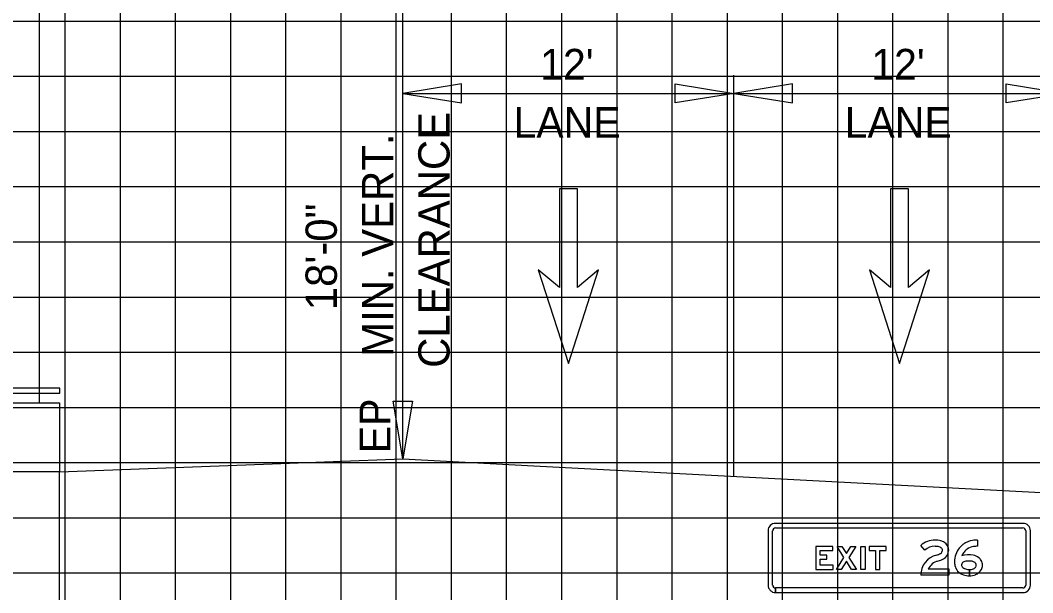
# Model space of a CAD drawing. Extents: x 2193008 to 2198143, y 1236112 to 1237864.
# Drawn here: x 2196671.08 to 2196707.77, y 1237180.33 to 1237201.07 of the extents above; entities that cross this region are included whole.
import ezdxf

# ---------------------------------------------------------------- set-up
doc = ezdxf.new("R2010")
doc.units = 0
for name, color, linetype in [('3', 7, 'Continuous'), ('60', 7, 'Continuous'), ('Default', 7, 'Continuous'), ('GSBWFILL', 7, 'Continuous'), ('GSCOLORFILL', 7, 'Continuous'), ('GSDIMS', 7, 'Continuous'), ('GSOUTLINE', 7, 'Continuous'), ('Level 28', 7, 'Continuous'), ('Level 55', 7, 'Continuous'), ('M-ROADS', 7, 'Continuous')]:
    doc.layers.add(name, color=color, linetype=linetype)

msp = doc.modelspace()

# ---------------------------------------------------------------- linework, layer by layer
at = {"layer": '3'}
for p, q in [((2196671.765, 1237212.222), (2196671.765, 1237187.209)), ((2196684.944, 1237185.186), (2196684.944, 1237203.186)), ((2196696.944, 1237184.553), (2196696.944, 1237199.088)), ((2196684.944, 1237185.186), (2196684.944, 1237197.891))]:
    msp.add_line(p, q, dxfattribs=at)
msp.add_lwpolyline([(2196670.049, 1237187.565), (2196672.518, 1237187.565), (2196672.518, 1237187.742), (2196670.049, 1237187.742)], close=True, dxfattribs=at)
at = {"layer": '60'}
for points in [[(2196672.502, 1237184.709), (2196670.002, 1237184.709), (2196670.002, 1237187.209), (2196672.502, 1237187.209)], [(2196670.002, 1237153.932), (2196672.502, 1237153.932), (2196672.502, 1237184.709), (2196670.002, 1237184.709)]]:
    msp.add_lwpolyline(points, close=True, dxfattribs=at)
msp.add_lwpolyline([(2196672.494, 1237184.707), (2196672.501, 1237184.709), (2196672.502, 1237184.709), (2196679.891, 1237184.992), (2196684.944, 1237185.186), (2196689.694, 1237184.934), (2196709.457, 1237183.895)], dxfattribs=at)
at = {"layer": 'Default'}
msp.add_line((2196684.944, 1237185.186), (2196684.944, 1237223.373), dxfattribs=at)
at = {"layer": 'GSBWFILL'}
for points in [[(2196705.777, 1237182.237), (2196705.777, 1237182.012)], [(2196703.861, 1237181.873), (2196703.715, 1237182.045)], [(2196703.99, 1237181.19), (2196704.728, 1237181.19), (2196704.728, 1237180.965), (2196703.715, 1237180.965)], [(2196705.479, 1237181.168), (2196705.479, 1237180.943)], [(2196705.479, 1237180.943), (2196705.479, 1237181.168)]]:
    msp.add_lwpolyline(points, dxfattribs=at)
for points in [[(2196700.54, 1237181.323), (2196700.065, 1237181.323), (2196700.065, 1237181.547), (2196700.311, 1237181.547), (2196700.311, 1237181.697), (2196700.065, 1237181.697), (2196700.065, 1237181.856), (2196700.528, 1237181.856), (2196700.528, 1237182.006), (2196699.915, 1237182.006), (2196699.915, 1237181.173), (2196700.54, 1237181.173)], [(2196701.205, 1237181.173), (2196701.019, 1237181.468), (2196700.834, 1237181.173), (2196700.657, 1237181.173), (2196700.931, 1237181.61), (2196700.682, 1237182.006), (2196700.859, 1237182.006), (2196701.019, 1237181.751), (2196701.18, 1237182.006), (2196701.357, 1237182.006), (2196701.108, 1237181.61), (2196701.382, 1237181.173)], [(2196701.548, 1237181.173), (2196701.548, 1237182.006), (2196701.698, 1237182.006), (2196701.698, 1237181.173)], [(2196701.84, 1237181.856), (2196702.078, 1237181.856), (2196702.078, 1237181.173), (2196702.228, 1237181.173), (2196702.228, 1237181.856), (2196702.465, 1237181.856), (2196702.465, 1237182.006), (2196701.84, 1237182.006)]]:
    msp.add_lwpolyline(points, close=True, dxfattribs=at)
for centre, major_axis, start_param, end_param in [((2196704.237, 1237181.43), (0, 0.807), 0, 0.70376), ((2196704.237, 1237181.446), (0, 0.79), 6.02311, 6.283185), ((2196704.322, 1237181.767), (0, 0.458), 5.706931, 6.02311), ((2196704.386, 1237181.865), (0, 0.342), 4.712389, 5.706931), ((2196705.791, 1237181.37), (0, 0.893), 0.638464, 0.866813), ((2196705.694, 1237181.501), (0, 0.73), 0.134155, 0.638471), ((2196705.777, 1237180.885), (0, 1.352), 6.283185, 6.41734), ((2196704.237, 1237181.43), (0, 0.582), 0, 0.70376), ((2196704.237, 1237181.446), (0, 0.565), 6.02311, 6.283185), ((2196704.108, 1237182.378), (0, 0.704), 3.392123, 3.626327), ((2196704.322, 1237181.767), (0, 0.233), 5.706931, 6.02311), ((2196704.378, 1237181.865), (0, 0.124), 3.626327, 4.712389), ((2196704.386, 1237181.865), (0, 0.117), 4.712389, 5.706931), ((2196704.378, 1237181.865), (0, 0.349), 3.626327, 4.712389), ((2196705.737, 1237181.456), (0, 0.797), 0.905406, 1.570796), ((2196705.737, 1237181.456), (0, 0.572), 0.912917, 1.195206), ((2196705.458, 1237180.876), (0, 0.829), 6.090019, 6.593179), ((2196705.791, 1237181.37), (0, 0.668), 0.638461, 0.860244), ((2196705.694, 1237181.501), (0, 0.505), 0.134155, 0.638471), ((2196705.777, 1237180.885), (0, 1.127), 0, 0.134155), ((2196704.47, 1237180.965), (0, 0.755), 0.25053, 1.570796), ((2196704.47, 1237180.965), (0, 0.53), 0.25053, 1.132058), ((2196704.108, 1237182.378), (0, 0.929), 3.392123, 3.626327), ((2196705.606, 1237181.456), (0, 0.666), 1.570796, 1.784619), ((2196705.315, 1237181.339), (0, 0.119), 0.35159, 2.216564), ((2196705.458, 1237180.876), (0, 0.604), 6.090019, 6.593179), ((2196705.524, 1237181.212), (0, 0.262), 5.6345, 6.090015), ((2196705.524, 1237181.212), (0, 0.487), 5.634496, 6.090017), ((2196705.615, 1237181.333), (0, 0.11), 5.237857, 5.634492), ((2196705.601, 1237181.325), (0, 0.127), 4.712389, 5.237857), ((2196705.615, 1237181.333), (0, 0.335), 5.237857, 5.634492), ((2196705.601, 1237181.325), (0, 0.352), 4.712389, 5.237857), ((2196705.351, 1237181.386), (0, 0.402), 1.748918, 2.304124), ((2196705.423, 1237181.451), (0, 0.499), 2.304124, 2.823757), ((2196705.423, 1237181.451), (0, 0.274), 2.304124, 2.823757), ((2196705.479, 1237181.622), (0, 0.679), 2.823757, 3.141593), ((2196705.479, 1237181.622), (0, 0.454), 2.823757, 3.141593), ((2196705.479, 1237181.557), (0, 0.39), 3.141673, 3.514879), ((2196705.479, 1237181.557), (0, 0.615), 3.141643, 3.514879), ((2196705.552, 1237181.373), (0, 0.192), 3.51487, 4.172439), ((2196705.552, 1237181.373), (0, 0.417), 3.514875, 4.194509), ((2196705.613, 1237181.325), (0, 0.115), 4.261086, 4.712389), ((2196705.613, 1237181.325), (0, 0.34), 4.229443, 4.712389)]:
    msp.add_ellipse(centre, major_axis=major_axis, ratio=0.999994, start_param=start_param, end_param=end_param, dxfattribs=at)
at = {"layer": 'GSCOLORFILL'}
for p, q in [((2196707.419, 1237182.844), (2196698.453, 1237182.844)), ((2196698.182, 1237182.573), (2196698.182, 1237180.606)), ((2196698.348, 1237180.606), (2196698.348, 1237182.573)), ((2196698.453, 1237182.677), (2196707.419, 1237182.677)), ((2196707.523, 1237182.573), (2196707.523, 1237180.606)), ((2196707.69, 1237180.606), (2196707.69, 1237182.573)), ((2196698.453, 1237180.335), (2196698.453, 1237180.502)), ((2196707.419, 1237180.502), (2196698.454, 1237180.502)), ((2196698.454, 1237180.502), (2196698.454, 1237180.335)), ((2196698.454, 1237180.335), (2196707.419, 1237180.335))]:
    msp.add_line(p, q, dxfattribs=at)
for points in [[(2196705.777, 1237182.237), (2196705.777, 1237182.012)], [(2196703.861, 1237181.873), (2196703.715, 1237182.045)], [(2196703.99, 1237181.19), (2196704.728, 1237181.19), (2196704.728, 1237180.965), (2196703.715, 1237180.965)], [(2196705.479, 1237181.168), (2196705.479, 1237180.943)], [(2196705.479, 1237180.943), (2196705.479, 1237181.168)]]:
    msp.add_lwpolyline(points, dxfattribs=at)
for points in [[(2196700.54, 1237181.323), (2196700.065, 1237181.323), (2196700.065, 1237181.547), (2196700.311, 1237181.547), (2196700.311, 1237181.697), (2196700.065, 1237181.697), (2196700.065, 1237181.856), (2196700.528, 1237181.856), (2196700.528, 1237182.006), (2196699.915, 1237182.006), (2196699.915, 1237181.173), (2196700.54, 1237181.173)], [(2196701.205, 1237181.173), (2196701.019, 1237181.468), (2196700.834, 1237181.173), (2196700.657, 1237181.173), (2196700.931, 1237181.61), (2196700.682, 1237182.006), (2196700.859, 1237182.006), (2196701.019, 1237181.751), (2196701.18, 1237182.006), (2196701.357, 1237182.006), (2196701.108, 1237181.61), (2196701.382, 1237181.173)], [(2196701.548, 1237181.173), (2196701.548, 1237182.006), (2196701.698, 1237182.006), (2196701.698, 1237181.173)], [(2196701.84, 1237181.856), (2196702.078, 1237181.856), (2196702.078, 1237181.173), (2196702.228, 1237181.173), (2196702.228, 1237181.856), (2196702.465, 1237181.856), (2196702.465, 1237182.006), (2196701.84, 1237182.006)]]:
    msp.add_lwpolyline(points, close=True, dxfattribs=at)
for centre, radius, start, end in [((2196698.453, 1237182.573), 0.271, 90, 180), ((2196707.419, 1237182.573), 0.271, 0, 90), ((2196698.453, 1237182.573), 0.104, 90, 180), ((2196707.419, 1237182.573), 0.104, 0, 90), ((2196698.453, 1237180.606), 0.271, 180, 270), ((2196698.453, 1237180.606), 0.104, 180, 270), ((2196707.419, 1237180.606), 0.271, 270, 0), ((2196707.419, 1237180.606), 0.104, 270, 0)]:
    msp.add_arc(centre, radius, start, end, dxfattribs=at)
for centre, major_axis, start_param, end_param in [((2196704.237, 1237181.43), (0, 0.807), 0, 0.70376), ((2196704.237, 1237181.446), (0, 0.79), 6.02311, 6.283185), ((2196704.322, 1237181.767), (0, 0.458), 5.706931, 6.02311), ((2196704.386, 1237181.865), (0, 0.342), 4.712389, 5.706931), ((2196705.791, 1237181.37), (0, 0.893), 0.638464, 0.866813), ((2196705.694, 1237181.501), (0, 0.73), 0.134155, 0.638471), ((2196705.777, 1237180.885), (0, 1.352), 6.283185, 6.41734), ((2196704.237, 1237181.43), (0, 0.582), 0, 0.70376), ((2196704.237, 1237181.446), (0, 0.565), 6.02311, 6.283185), ((2196704.108, 1237182.378), (0, 0.704), 3.392123, 3.626327), ((2196704.322, 1237181.767), (0, 0.233), 5.706931, 6.02311), ((2196704.378, 1237181.865), (0, 0.124), 3.626327, 4.712389), ((2196704.386, 1237181.865), (0, 0.117), 4.712389, 5.706931), ((2196704.378, 1237181.865), (0, 0.349), 3.626327, 4.712389), ((2196705.737, 1237181.456), (0, 0.797), 0.905406, 1.570796), ((2196705.737, 1237181.456), (0, 0.572), 0.912917, 1.195206), ((2196705.458, 1237180.876), (0, 0.829), 6.090019, 6.593179), ((2196705.791, 1237181.37), (0, 0.668), 0.638461, 0.860244), ((2196705.694, 1237181.501), (0, 0.505), 0.134155, 0.638471), ((2196705.777, 1237180.885), (0, 1.127), 0, 0.134155), ((2196704.47, 1237180.965), (0, 0.755), 0.25053, 1.570796), ((2196704.47, 1237180.965), (0, 0.53), 0.25053, 1.132058), ((2196704.108, 1237182.378), (0, 0.929), 3.392123, 3.626327), ((2196705.606, 1237181.456), (0, 0.666), 1.570796, 1.784619), ((2196705.315, 1237181.339), (0, 0.119), 0.35159, 2.216564), ((2196705.458, 1237180.876), (0, 0.604), 6.090019, 6.593179), ((2196705.524, 1237181.212), (0, 0.262), 5.6345, 6.090015), ((2196705.524, 1237181.212), (0, 0.487), 5.634496, 6.090017), ((2196705.615, 1237181.333), (0, 0.11), 5.237857, 5.634492), ((2196705.601, 1237181.325), (0, 0.127), 4.712389, 5.237857), ((2196705.615, 1237181.333), (0, 0.335), 5.237857, 5.634492), ((2196705.601, 1237181.325), (0, 0.352), 4.712389, 5.237857), ((2196705.351, 1237181.386), (0, 0.402), 1.748918, 2.304124), ((2196705.423, 1237181.451), (0, 0.499), 2.304124, 2.823757), ((2196705.423, 1237181.451), (0, 0.274), 2.304124, 2.823757), ((2196705.479, 1237181.622), (0, 0.679), 2.823757, 3.141593), ((2196705.479, 1237181.622), (0, 0.454), 2.823757, 3.141593), ((2196705.479, 1237181.557), (0, 0.39), 3.141673, 3.514879), ((2196705.479, 1237181.557), (0, 0.615), 3.141643, 3.514879), ((2196705.552, 1237181.373), (0, 0.192), 3.51487, 4.172439), ((2196705.552, 1237181.373), (0, 0.417), 3.514875, 4.194509), ((2196705.613, 1237181.325), (0, 0.115), 4.261086, 4.712389), ((2196705.613, 1237181.325), (0, 0.34), 4.229443, 4.712389)]:
    msp.add_ellipse(centre, major_axis=major_axis, ratio=0.999994, start_param=start_param, end_param=end_param, dxfattribs=at)
at = {"layer": 'GSDIMS'}
for p, q in [((2196684.944, 1237198.426), (2196696.944, 1237198.426)), ((2196696.944, 1237198.426), (2196708.944, 1237198.426))]:
    msp.add_line(p, q, dxfattribs=at)
for points in [[(2196684.944, 1237198.426), (2196687.072, 1237198.079), (2196687.072, 1237198.773)], [(2196696.944, 1237198.426), (2196694.816, 1237198.079), (2196694.816, 1237198.773)], [(2196696.944, 1237198.426), (2196699.072, 1237198.079), (2196699.072, 1237198.773)], [(2196708.944, 1237198.426), (2196706.816, 1237198.079), (2196706.816, 1237198.773)], [(2196684.944, 1237185.186), (2196684.589, 1237187.269), (2196685.299, 1237187.269)]]:
    msp.add_lwpolyline(points, close=True, dxfattribs=at)
at = {"layer": 'GSOUTLINE'}
for points in [[(2196705.777, 1237182.237), (2196705.777, 1237182.012)], [(2196703.861, 1237181.873), (2196703.715, 1237182.045)], [(2196703.99, 1237181.19), (2196704.728, 1237181.19), (2196704.728, 1237180.965), (2196703.715, 1237180.965)]]:
    msp.add_lwpolyline(points, dxfattribs=at)
for points in [[(2196700.54, 1237181.323), (2196700.065, 1237181.323), (2196700.065, 1237181.547), (2196700.311, 1237181.547), (2196700.311, 1237181.697), (2196700.065, 1237181.697), (2196700.065, 1237181.856), (2196700.528, 1237181.856), (2196700.528, 1237182.006), (2196699.915, 1237182.006), (2196699.915, 1237181.173), (2196700.54, 1237181.173)], [(2196701.205, 1237181.173), (2196701.019, 1237181.468), (2196700.834, 1237181.173), (2196700.657, 1237181.173), (2196700.931, 1237181.61), (2196700.682, 1237182.006), (2196700.859, 1237182.006), (2196701.019, 1237181.751), (2196701.18, 1237182.006), (2196701.357, 1237182.006), (2196701.108, 1237181.61), (2196701.382, 1237181.173)], [(2196701.548, 1237181.173), (2196701.548, 1237182.006), (2196701.698, 1237182.006), (2196701.698, 1237181.173)], [(2196701.84, 1237181.856), (2196702.078, 1237181.856), (2196702.078, 1237181.173), (2196702.228, 1237181.173), (2196702.228, 1237181.856), (2196702.465, 1237181.856), (2196702.465, 1237182.006), (2196701.84, 1237182.006)]]:
    msp.add_lwpolyline(points, close=True, dxfattribs=at)
for centre, major_axis, start_param, end_param in [((2196704.237, 1237181.43), (0, 0.807), 0, 0.70376), ((2196704.237, 1237181.446), (0, 0.79), 6.02311, 6.283185), ((2196704.322, 1237181.767), (0, 0.458), 5.706931, 6.02311), ((2196704.386, 1237181.865), (0, 0.342), 4.712389, 5.706931), ((2196705.791, 1237181.37), (0, 0.893), 0.638464, 0.866813), ((2196705.694, 1237181.501), (0, 0.73), 0.134155, 0.638471), ((2196705.777, 1237180.885), (0, 1.352), 6.283185, 6.41734), ((2196704.237, 1237181.43), (0, 0.582), 0, 0.70376), ((2196704.237, 1237181.446), (0, 0.565), 6.02311, 6.283185), ((2196704.108, 1237182.378), (0, 0.704), 3.392123, 3.626327), ((2196704.322, 1237181.767), (0, 0.233), 5.706931, 6.02311), ((2196704.378, 1237181.865), (0, 0.124), 3.626327, 4.712389), ((2196704.386, 1237181.865), (0, 0.117), 4.712389, 5.706931), ((2196704.378, 1237181.865), (0, 0.349), 3.626327, 4.712389), ((2196705.737, 1237181.456), (0, 0.797), 0.905406, 1.570796), ((2196705.737, 1237181.456), (0, 0.572), 0.912917, 1.195206), ((2196705.458, 1237180.876), (0, 0.829), 6.090019, 6.593179), ((2196705.791, 1237181.37), (0, 0.668), 0.638461, 0.860244), ((2196705.694, 1237181.501), (0, 0.505), 0.134155, 0.638471), ((2196705.777, 1237180.885), (0, 1.127), 0, 0.134155), ((2196704.47, 1237180.965), (0, 0.755), 0.25053, 1.570796), ((2196704.47, 1237180.965), (0, 0.53), 0.25053, 1.132058), ((2196704.108, 1237182.378), (0, 0.929), 3.392123, 3.626327), ((2196705.606, 1237181.456), (0, 0.666), 1.570796, 1.784619), ((2196705.315, 1237181.339), (0, 0.119), 0.35159, 2.216564), ((2196705.458, 1237180.876), (0, 0.604), 6.090019, 6.593179), ((2196705.524, 1237181.212), (0, 0.262), 5.6345, 6.090015), ((2196705.524, 1237181.212), (0, 0.487), 5.634496, 6.090017), ((2196705.615, 1237181.333), (0, 0.11), 5.237857, 5.634492), ((2196705.601, 1237181.325), (0, 0.127), 4.712389, 5.237857), ((2196705.615, 1237181.333), (0, 0.335), 5.237857, 5.634492), ((2196705.601, 1237181.325), (0, 0.352), 4.712389, 5.237857), ((2196705.351, 1237181.386), (0, 0.402), 1.748918, 2.304124), ((2196705.423, 1237181.451), (0, 0.499), 2.304124, 2.823757), ((2196705.423, 1237181.451), (0, 0.274), 2.304124, 2.823757), ((2196705.479, 1237181.622), (0, 0.679), 2.823757, 3.141593), ((2196705.479, 1237181.622), (0, 0.454), 2.823757, 3.141593), ((2196705.479, 1237181.557), (0, 0.39), 3.141593, 3.514879), ((2196705.479, 1237181.557), (0, 0.615), 3.141593, 3.514879), ((2196705.552, 1237181.373), (0, 0.192), 3.51487, 4.172439), ((2196705.552, 1237181.373), (0, 0.417), 3.514875, 4.194509), ((2196705.613, 1237181.325), (0, 0.115), 4.261086, 4.712389), ((2196705.613, 1237181.325), (0, 0.34), 4.229443, 4.712389)]:
    msp.add_ellipse(centre, major_axis=major_axis, ratio=0.999994, start_param=start_param, end_param=end_param, dxfattribs=at)
at = {"layer": 'Level 28'}
for p, q in [((2196691.271, 1237194.964), (2196690.617, 1237194.964)), ((2196690.617, 1237194.964), (2196690.617, 1237191.393)), ((2196691.271, 1237191.393), (2196691.271, 1237194.964)), ((2196703.271, 1237194.964), (2196702.617, 1237194.964)), ((2196702.617, 1237194.964), (2196702.617, 1237191.393)), ((2196703.271, 1237191.393), (2196703.271, 1237194.964)), ((2196690.617, 1237191.393), (2196689.855, 1237192.032)), ((2196689.855, 1237192.032), (2196690.944, 1237188.634)), ((2196690.944, 1237188.634), (2196692.033, 1237192.032)), ((2196692.033, 1237192.032), (2196691.271, 1237191.393)), ((2196702.617, 1237191.393), (2196701.855, 1237192.032)), ((2196701.855, 1237192.032), (2196702.944, 1237188.634)), ((2196702.944, 1237188.634), (2196704.033, 1237192.032)), ((2196704.033, 1237192.032), (2196703.271, 1237191.393))]:
    msp.add_line(p, q, dxfattribs=at)
at = {"layer": 'M-ROADS'}
for p, q in [((2196672.707, 1237153.046), (2196672.707, 1237223.046)), ((2196674.707, 1237153.046), (2196674.707, 1237223.046)), ((2196676.707, 1237153.046), (2196676.707, 1237223.046)), ((2196678.707, 1237153.046), (2196678.707, 1237223.046)), ((2196680.707, 1237153.046), (2196680.707, 1237223.046)), ((2196682.707, 1237153.046), (2196682.707, 1237223.046)), ((2196684.707, 1237153.046), (2196684.707, 1237223.046)), ((2196686.707, 1237153.046), (2196686.707, 1237223.046)), ((2196688.707, 1237153.046), (2196688.707, 1237223.046)), ((2196690.707, 1237153.046), (2196690.707, 1237223.046)), ((2196692.707, 1237153.046), (2196692.707, 1237223.046)), ((2196694.707, 1237153.046), (2196694.707, 1237223.046)), ((2196696.707, 1237153.046), (2196696.707, 1237223.046)), ((2196698.707, 1237153.046), (2196698.707, 1237223.046)), ((2196700.707, 1237153.046), (2196700.707, 1237223.046)), ((2196702.707, 1237153.046), (2196702.707, 1237223.046)), ((2196704.707, 1237153.046), (2196704.707, 1237223.046)), ((2196706.707, 1237153.046), (2196706.707, 1237223.046)), ((2196614.707, 1237201.046), (2196874.707, 1237201.046)), ((2196614.707, 1237199.046), (2196874.707, 1237199.046)), ((2196614.707, 1237197.046), (2196874.707, 1237197.046)), ((2196614.707, 1237195.046), (2196874.707, 1237195.046)), ((2196614.707, 1237193.046), (2196874.707, 1237193.046)), ((2196614.707, 1237191.046), (2196874.707, 1237191.046)), ((2196614.707, 1237189.046), (2196874.707, 1237189.046)), ((2196614.707, 1237187.046), (2196874.707, 1237187.046)), ((2196614.707, 1237185.046), (2196874.707, 1237185.046)), ((2196614.707, 1237183.046), (2196874.707, 1237183.046)), ((2196614.707, 1237181.046), (2196874.707, 1237181.046))]:
    msp.add_line(p, q, dxfattribs=at)

# ---------------------------------------------------------------- texts
at = {"layer": 'Level 55'}
for s, p in [("12'", (2196689.923, 1237198.926)), ("12'", (2196701.923, 1237198.926)), ('LANE', (2196688.958, 1237196.815)), ('LANE', (2196700.958, 1237196.815))]:
    msp.add_text(s, height=1.1105, dxfattribs=at).set_placement(p)
for s, height, p in [('CLEARANCE', 1.1346, (2196686.638, 1237188.479)), ('MIN. VERT.', 1.1346, (2196684.596, 1237188.879)), ('18\'-0"', 1.1346, (2196682.553, 1237190.567)), ('EP', 1.1105, (2196684.492, 1237185.386))]:
    msp.add_text(s, height=height, rotation=90, dxfattribs=at).set_placement(p)

doc.saveas('drawing.dxf')
